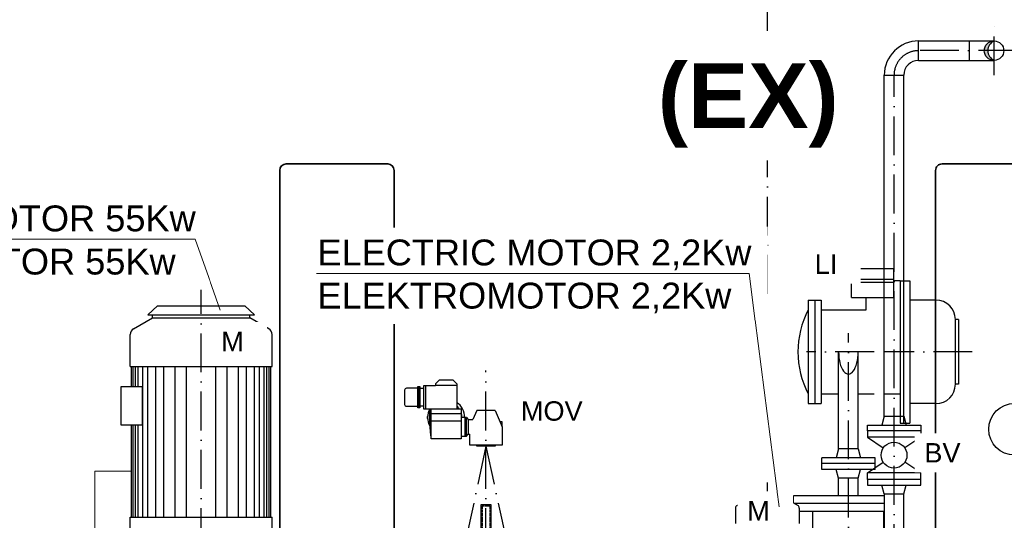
# Model space of a CAD drawing. Header units: millimetres. Extents: x 4747 to 1198744, y 17680 to 73179.
# Tile 277 of 377: x 66956 to 69999, y 52614 to 54161. Entities that reach past the tile are written whole.
import ezdxf

# ---------------------------------------------------------------- set-up
doc = ezdxf.new("R2010")
doc.units = ezdxf.units.MM
doc.linetypes.add('ACAD_ISO10W100', pattern=[18, 12, -3, 0, -3])
doc.linetypes.add('HIDDEN', pattern=[0.375, 0.25, -0.125])
doc.layers.add('Beschriftung', color=7, linetype='Continuous', lineweight=9)
doc.layers.add('Verz. Bandstahl 30x3_5mm auf Putz', color=1, linetype='GRENZE2', lineweight=18)
doc.styles.add('LBB3.5M1000', font='isocp.shx', dxfattribs={"height": 3.5})
doc.linetypes.add('GRENZE2', pattern='A,6.35,-2.54,[132,ltypeshp.shx,S=2.54,R=0,X=-2.54,Y=0],-2.54,25.4', length=36.83)

msp = doc.modelspace()

# ---------------------------------------------------------------- hatches: boundary and pattern name
h = msp.add_hatch(color=256)
h.dxf.hatch_style = 1
h.paths.add_polyline_path([(69967.09828, 54095.53512, 0.4142135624), (69936.94828, 54065.38512), (69948.06089, 54065.38512, -0.2892898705)])
h.paths.add_polyline_path([(69948.06089, 54065.38512), (69936.94828, 54065.38512, 0.4142135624), (69967.09828, 54035.23512, -0.2892898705)])

# ---------------------------------------------------------------- linework, layer by layer
at = {"linetype": 'ACAD_ISO10W100', "ltscale": 10}
for p, q in [((69266.8016, 54073.95774), (69266.8016, 54975.33037)), ((69967.09828, 53989.18757), (69967.09828, 54141.58268)), ((70038.69706, 54065.38512), (69734.09828, 54065.38512)), ((69658.09828, 51941.38512), (69658.09828, 53989.38512)), ((69266.8016, 53314.01668), (69266.8016, 53735.7496)), ((67517.09828, 50910.38512), (67517.09828, 53326.38512)), ((69517.09828, 51902.34068), (69517.09828, 53192.73921)), ((69596.24828, 53134.38512), (69387.17028, 53134.38512)), ((69899.95488, 53134.38512), (69629.94828, 53134.38512)), ((68397.09828, 50910.38512), (68397.09828, 53077.116)), ((68397.09828, 52843.38512), (68282.12668, 52310.88512)), ((68397.09828, 52843.38512), (68512.06988, 52310.88512)), ((69266.8016, 52515.38512), (69266.8016, 52730.97485))]:
    msp.add_line(p, q, dxfattribs=at)
at = {"linetype": 'Continuous', "ltscale": 10}
for p, q in [((69734.09828, 54035.23512), (69734.09828, 54095.53512)), ((69734.09828, 54095.53512), (69891.09828, 54095.53512)), ((69891.09828, 54035.23512), (69891.09828, 54095.53512)), ((69891.09828, 54095.53512), (69967.09828, 54095.53512)), ((69734.09828, 54035.23512), (69891.09828, 54035.23512)), ((69891.09828, 54035.23512), (69967.09828, 54035.23512)), ((69627.94828, 53989.38512), (69688.24828, 53989.38512)), ((69627.94828, 52935.38512), (69627.94828, 53989.38512)), ((69688.24828, 52935.38512), (69688.24828, 53989.38512)), ((69527.09828, 53392.38512), (69527.09828, 53359.38512)), ((69527.09828, 53392.38512), (69657.09828, 53392.38512)), ((69657.09828, 53302.38512), (69657.09828, 53392.38512)), ((69517.09828, 53359.38512), (69657.09828, 53359.38512)), ((69517.09828, 53359.38512), (69517.09828, 53349.38512)), ((69517.09828, 53349.38512), (69657.09828, 53349.38512)), ((69527.09828, 53302.38512), (69527.09828, 53349.38512)), ((69677.09828, 53354.38512), (69657.09828, 53354.38512)), ((69677.09828, 53354.38512), (69707.09828, 53354.38512)), ((69677.09828, 53354.38512), (69677.09828, 52914.38512)), ((69687.09828, 53354.38512), (69687.09828, 52914.38512)), ((69707.09828, 53354.38512), (69707.09828, 52914.38512)), ((67382.09828, 53276.38512), (67352.09828, 53249.38512)), ((67382.09828, 53276.38512), (67652.09828, 53276.38512)), ((67652.09828, 53276.38512), (67682.09828, 53249.38512)), ((69392.94828, 53294.38512), (69392.94828, 52974.38512)), ((69392.94828, 53294.38512), (69432.94828, 53294.38512)), ((69412.94828, 53294.38512), (69412.94828, 52974.38512)), ((69432.94828, 53294.38512), (69432.94828, 52974.38512)), ((69527.09828, 53302.38512), (69657.09828, 53302.38512)), ((69571.99128, 53264.38512), (69571.99128, 53302.38512)), ((69787.59828, 53294.38512), (69707.09828, 53294.38512)), ((67352.09828, 53249.38512), (67682.09828, 53249.38512)), ((67367.09828, 53239.38512), (67367.09828, 53249.38512)), ((67667.09828, 53239.38512), (67667.09828, 53249.38512)), ((69432.94828, 53264.38512), (69571.99128, 53264.38512)), ((67308.09828, 53205.32152), (67367.09828, 53239.38512)), ((67367.09828, 53239.38512), (67667.09828, 53239.38512)), ((67726.09828, 53205.32152), (67667.09828, 53239.38512)), ((69857.59828, 53234.38512), (69847.59828, 53234.38512)), ((69847.59828, 53034.38512), (69847.59828, 53234.38512)), ((69857.59828, 53234.38512), (69857.59828, 53034.38512)), ((67298.09828, 53089.38512), (67298.09828, 53188.00102)), ((67736.09828, 53089.38512), (67736.09828, 53188.00092)), ((69486.94828, 52834.38512), (69486.94828, 53134.38512)), ((69547.24828, 52834.38512), (69547.24828, 53134.38512)), ((67298.09828, 53089.38512), (67736.09828, 53089.38512)), ((67302.09828, 53027.50062), (67302.09828, 53089.38512)), ((67307.09828, 53027.50062), (67307.09828, 53089.38512)), ((67314.59828, 53027.50062), (67314.59828, 53089.38512)), ((67322.09828, 53027.50062), (67322.09828, 53089.38512)), ((67337.09828, 52623.38512), (67337.09828, 53089.38512)), ((67352.09828, 52623.38512), (67352.09828, 53089.38512)), ((67377.09828, 52623.38512), (67377.09828, 53089.38512)), ((67402.09828, 52623.38512), (67402.09828, 53089.38512)), ((67437.09828, 52623.38512), (67437.09828, 53089.38512)), ((67472.09828, 52623.38512), (67472.09828, 53089.38512)), ((67562.09828, 52623.38512), (67562.09828, 53089.38512)), ((67597.09828, 52623.38512), (67597.09828, 53089.38512)), ((67632.09828, 52623.38512), (67632.09828, 53089.38512)), ((67657.09828, 52623.38512), (67657.09828, 53089.38512)), ((67682.09828, 52623.38512), (67682.09828, 53089.38512)), ((67697.09828, 52623.38512), (67697.09828, 53089.38512)), ((67712.09828, 52623.38512), (67712.09828, 53089.38512)), ((67719.59828, 52623.38512), (67719.59828, 53089.38512)), ((67727.09828, 52623.38512), (67727.09828, 53089.38512)), ((67732.09828, 52623.38512), (67732.09828, 53089.38512)), ((69857.59828, 53034.38512), (69847.59828, 53034.38512)), ((69432.94828, 53004.38512), (69486.94828, 53004.38512)), ((69547.24828, 53004.38512), (69596.24828, 53004.38512)), ((69629.94828, 53004.38512), (69677.09828, 53004.38512)), ((69392.94828, 52974.38512), (69432.94828, 52974.38512)), ((69787.59828, 52974.38512), (69707.09828, 52974.38512)), ((69627.94828, 52935.38512), (69620.59828, 52908.38512)), ((69627.94828, 52935.38512), (69688.24828, 52935.38512)), ((69677.09828, 52914.38512), (69707.09828, 52914.38512)), ((69688.24828, 52935.38512), (69695.59828, 52908.38512)), ((67302.09828, 52623.38512), (67302.09828, 52907.68041)), ((67307.09828, 52623.38512), (67307.09828, 52907.68041)), ((67314.59828, 52623.38512), (67314.59828, 52907.68041)), ((67322.09828, 52623.38512), (67322.09828, 52907.68041)), ((69575.59828, 52890.38512), (69575.59828, 52870.38512)), ((69740.59828, 52890.38512), (69740.59828, 52870.38512)), ((69575.59828, 52870.38512), (69624.81628, 52837.57312)), ((69740.59828, 52870.38512), (69575.59828, 52870.38512)), ((69740.59828, 52870.38512), (69691.38028, 52837.57322)), ((69486.94828, 52834.38512), (69479.59828, 52807.38512)), ((69547.24828, 52834.38512), (69486.94828, 52834.38512)), ((69547.24828, 52834.38512), (69554.59828, 52807.38512)), ((69434.59828, 52771.38512), (69434.59828, 52807.38512)), ((69599.59828, 52807.38512), (69434.59828, 52807.38512)), ((69599.59828, 52789.38512), (69434.59828, 52789.38512)), ((69575.59828, 52760.38512), (69624.81628, 52793.19702)), ((69599.59828, 52771.38512), (69599.59828, 52807.38512)), ((69740.59828, 52760.38512), (69691.38028, 52793.19712)), ((69599.59828, 52771.38512), (69434.59828, 52771.38512)), ((69486.94828, 52744.38512), (69479.59828, 52771.38512)), ((69547.24828, 52744.38512), (69554.59828, 52771.38512)), ((69740.59828, 52760.38512), (69575.59828, 52760.38512)), ((69575.59828, 52740.38512), (69575.59828, 52760.38512)), ((69740.59828, 52740.38512), (69740.59828, 52760.38512)), ((69547.24828, 52744.38512), (69486.94828, 52744.38512)), ((69486.94828, 52689.38512), (69486.94828, 52744.38512)), ((69547.24828, 52689.38512), (69547.24828, 52744.38512)), ((69206.8016, 52699.38512), (69191.8016, 52684.38512)), ((69206.8016, 52699.38512), (69207.09928, 52699.38512)), ((69206.8016, 52699.38512), (69326.8016, 52699.38512)), ((69326.8016, 52699.38512), (69341.8016, 52684.38512)), ((69627.94828, 52695.38512), (69620.59828, 52722.38512)), ((69688.24828, 52695.38512), (69695.59828, 52722.38512)), ((69173.1914, 52659.98032), (69206.8016, 52679.38512)), ((69191.8016, 52684.38512), (69207.09928, 52684.38512)), ((69191.8016, 52684.38512), (69341.8016, 52684.38512)), ((69206.8016, 52679.38512), (69207.09928, 52679.38512)), ((69206.8016, 52679.38512), (69326.8016, 52679.38512)), ((69326.8016, 52684.38512), (69326.8016, 52679.38512)), ((69360.3016, 52660.04392), (69326.8016, 52679.38512)), ((69627.94828, 52689.38512), (69347.09828, 52689.38512)), ((69347.09828, 52667.66685), (69347.09828, 52689.38512)), ((69627.94828, 52695.38512), (69688.24828, 52695.38512)), ((69627.94828, 52695.38512), (69627.94828, 52321.38512)), ((69688.24828, 52321.38512), (69688.24828, 52695.38512)), ((68382.11188, 52562.38512), (68382.11188, 52662.38512)), ((68382.11188, 52662.38512), (68412.11188, 52662.38512)), ((68412.11188, 52662.38512), (68412.11188, 52562.38512)), ((69168.3016, 52651.38362), (69168.3016, 52604.38512)), ((69627.94828, 52665.38512), (69351.05035, 52665.38512)), ((69365.3016, 52651.38372), (69365.3016, 52604.38512)), ((69627.94828, 52641.38512), (69365.3016, 52641.38512)), ((69407.54828, 52507.12292), (69407.54828, 52641.38512)), ((69626.64828, 52339.53512), (69626.64828, 52641.38512)), ((67298.09828, 52558.38512), (67298.09828, 52623.38512)), ((67298.09828, 52623.38512), (67736.09828, 52623.38512)), ((67736.09828, 52558.38512), (67736.09828, 52623.38512))]:
    msp.add_line(p, q, dxfattribs=at)
at = {"lineweight": 35}
for p, q in [((67779.85172, 53715.38512), (68093.34551, 53715.38512)), ((67759.85172, 51912.38512), (67759.85172, 53695.38512))]:
    msp.add_line(p, q, dxfattribs=at)
for p, q in [((68240.94572, 53035.3525), (68252.40645, 53046.81324)), ((68240.94572, 53035.3525), (68240.94572, 53029.62213)), ((68295.38423, 53046.81324), (68252.40645, 53046.81324)), ((68306.84496, 53035.3525), (68295.38423, 53046.81324)), ((68306.84496, 53035.3525), (68306.84496, 52958.65572)), ((68189.83712, 53027.08855), (68189.83712, 52961.1893)), ((68240.94572, 53029.62213), (68204.11431, 53029.62213)), ((68204.11431, 53029.62213), (68204.11431, 52958.65572)), ((68209.84468, 53029.62213), (68209.84468, 52958.65572)), ((68240.94572, 53031.13678), (68306.84496, 53031.13678)), ((68204.11431, 52958.65572), (68320.54419, 52958.65572)), ((68321.23596, 52943.09355), (68226.55472, 52943.09355)), ((68368.44644, 52953.40822), (68356.72522, 52925.90244)), ((68425.75013, 52953.40822), (68368.44644, 52953.40822)), ((68425.75013, 52953.40822), (68447.23901, 52902.98097)), ((68321.23596, 52920.17207), (68226.55472, 52920.17207)), ((68333.08817, 52874.32912), (68333.08817, 52931.63281)), ((68336.86774, 52931.63281), (68342.5981, 52925.90244)), ((68342.5981, 52925.90244), (68342.5981, 52880.05949)), ((68342.5981, 52925.90244), (68356.72522, 52925.90244)), ((68447.23901, 52918.13315), (68440.78212, 52918.13315)), ((68447.23901, 52902.98097), (68447.23901, 52918.13315)), ((68336.86774, 52874.32912), (68342.5981, 52880.05949)), ((68342.5981, 52880.05949), (68346.95755, 52880.05949))]:
    msp.add_line(p, q)
at = {"linetype": 'HIDDEN', "ltscale": 10}
for p, q in [((68385.61188, 52658.88512), (68385.61188, 52562.38512)), ((68385.61188, 52658.88512), (68408.61188, 52658.88512)), ((68408.61188, 52658.88512), (68408.61188, 52562.38512))]:
    msp.add_line(p, q, dxfattribs=at)
at = {"lineweight": 35}
msp.add_lwpolyline([(69786.43707, 52866.97219), (69786.43707, 53695.38512, -0.4142135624), (69806.43707, 53715.38512), (70715.59929, 53715.38512, -0.4142135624), (70735.59929, 53695.38512), (70735.59929, 51912.38512, 0.4142135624), (70755.59929, 51892.38512), (70867.09828, 51892.38512)], format="xyb", dxfattribs=at)
at = {"linetype": 'Continuous', "ltscale": 10}
for points in [[(67269.82775, 53027.50062), (67334.36881, 53027.50062), (67334.36881, 52907.68041), (67269.82775, 52907.68041)], [(69575.59828, 52908.38512), (69740.59828, 52908.38512), (69740.59828, 52890.38512), (69575.59828, 52890.38512)], [(69575.59828, 52722.38512), (69740.59828, 52722.38512), (69740.59828, 52740.38512), (69575.59828, 52740.38512)]]:
    msp.add_lwpolyline(points, close=True, dxfattribs=at)
msp.add_lwpolyline([(68186.97193, 53021.87214), (68151.4421, 53021.87214, 0.4142135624), (68145.71173, 53016.14177), (68145.71173, 52972.13608, 0.4142135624), (68151.4421, 52966.40571), (68186.97193, 52966.40571)], format="xyb", close=True)
for points in [[(68192.7023, 52961.1893), (68186.97193, 52961.1893), (68186.97193, 53027.08855), (68192.7023, 53027.08855)], [(68204.11431, 52966.40571), (68192.7023, 52966.40571), (68192.7023, 53021.87214), (68204.11431, 53021.87214)], [(68425.75013, 52843.38512), (68368.44644, 52843.38512), (68368.44644, 52845.67727), (68425.75013, 52845.67727)]]:
    msp.add_lwpolyline(points, close=True)
for points in [[(68320.54419, 52958.65572), (68320.54419, 52865.73356), (68227.24649, 52865.73356), (68227.24649, 52958.65572)], [(68320.54419, 52874.32912), (68336.86774, 52874.32912), (68336.86774, 52931.63281), (68320.54419, 52931.63281)], [(68447.23901, 52902.98097), (68447.23901, 52845.67727), (68346.95755, 52845.67727), (68346.95755, 52880.05949)]]:
    msp.add_lwpolyline(points)
for centre, radius in [((69967.09828, 54065.38512), 30.15), ((69658.09828, 52815.38512), 40)]:
    msp.add_circle(centre, radius, dxfattribs=at)
at = {"linetype": 'Continuous', "lineweight": -2, "ltscale": 10}
msp.add_circle((70030.59828, 52895.38492), 79.9998, dxfattribs=at)
at = {"linetype": 'Continuous', "ltscale": 10}
for centre, radius, start, end in [((69734.09828, 53989.38512), 106.15, 90, 180), ((69981.45424, 54065.38512), 33.39336, 115.46151669, 244.53848331), ((69734.09828, 53989.38512), 45.85, 90, 180), ((69787.59828, 53234.38512), 60, 0, 90), ((69642.27643, 53134.38512), 281.18415, 152.46240833, 207.53759067), ((67318.09828, 53188.00101), 20, 120.00013056, 180), ((67716.09828, 53188.00097), 20, 0, 60.00002222), ((69787.59828, 53034.38512), 60, 270, 0), ((69178.3016, 52651.38367), 10, 119.999925, 180), ((69355.3016, 52651.38369), 10, 0, 59.99994722)]:
    msp.add_arc(centre, radius, start, end, dxfattribs=at)
at = {"linetype": 'ACAD_ISO10W100', "ltscale": 10}
msp.add_arc((69734.09828, 53989.38512), 76, 90, 180, dxfattribs=at)
at = {"lineweight": 35}
for centre, start, end in [((67779.85172, 53695.38512), 90, 180), ((68093.34551, 53695.38512), 0, 90)]:
    msp.add_arc(centre, 20, start, end, dxfattribs=at)
for centre, radius, start, end in [((68273.89534, 52931.63281), 57.30369, 0, 54.9003678), ((68273.89534, 52931.63281), 57.30369, 151.86350906, 207.83051684), ((68675.60616, 52931.63281), 453.17668, 176.58142676, 188.36138332), ((68273.89534, 52931.63281), 48.70814, 33.69642193, 47.4315458), ((68273.89534, 52931.63281), 48.70814, 0, 16.72006565), ((68220.88942, 52931.63281), 5.73037, 136.58138072, 223.41861928)]:
    msp.add_arc(centre, radius, start, end)
at = {"linetype": 'Continuous', "ltscale": 10}
msp.add_ellipse((69517.09828, 53134.38512), major_axis=(0, -68.35341), ratio=0.4410899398, start_param=4.7123889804, end_param=7.853981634, dxfattribs=at)
at = {"layer": 'Verz. Bandstahl 30x3_5mm auf Putz', "ltscale": 2}
for q in [(67301.16089, 52765.53277), (67187.96776, 51994.38512)]:
    msp.add_line((67187.96776, 52765.53277), q, dxfattribs=at)
at = {"layer": 'Verz. Bandstahl 30x3_5mm auf Putz'}
msp.add_line((67301.16089, 52780.53277), (67301.16089, 52750.53277), dxfattribs=at)

# ---------------------------------------------------------------- texts
at = {"layer": 'Beschriftung', "insert": (68504.91223, 52981.76872), "char_height": 60, "width": 111.9584505, "attachment_point": 1, "style": 'LBB3.5M1000', "bg_fill": 2}
msp.add_mtext('{\\fArial|b0|i0|c0|p34;MOV}', dxfattribs=at)

# ---------------------------------------------------------------- next in the draw order: texts
at = {"insert": (68891.93878, 54026.37929), "char_height": 200, "width": 602.3620889, "attachment_point": 1, "style": 'LBB3.5M1000', "bg_fill": 2}
msp.add_mtext('\\pi36.311;{\\fArial|b1|i0|c0|p34;(EX)}', dxfattribs=at)
at = {"layer": 'Beschriftung', "attachment_point": 1, "style": 'LBB3.5M1000', "bg_fill": 2}
for s, insert, char_height, width in [('{\\fArial|b0|i0|c0|p34;ELECTRIC MOTOR 55Kw\\PELEKTROMOTOR 55Kw}', (66190.07126, 53586.92262), 80, 1314.0157142), ('{\\fArial|b0|i0|c0|p34;\\C256;ELECTRIC MOTOR 2,2Kw\\PELEKTROMOTOR 2,2Kw}', (67876.27503, 53481.68938), 80, 1351.7429922), ('{\\fArial|b0|i0|c0|p34;\\C256;LI}', (69413.01173, 53435.41281), 60, 111.9584505), ('{\\fArial|b0|i0|c0|p34;\\C256;M}', (67578.81593, 53196.48568), 60, 111.9584505), ('{\\fArial|b0|i0|c0|p34;\\C256;M}', (69204.38253, 52673.17191), 60, 111.9584505)]:
    msp.add_mtext(s, dxfattribs=dict(at, insert=insert, char_height=char_height, width=width))

# ---------------------------------------------------------------- next in the draw order: linework, layer by layer
at = {"lineweight": 35}
for p, q in [((68113.34551, 53695.38512), (68113.34551, 53519.00768)), ((68113.34551, 53219.79931), (68113.34551, 52203.38512))]:
    msp.add_line(p, q, dxfattribs=at)
msp.add_lwpolyline([(68567.09828, 52183.38512), (69766.43707, 52183.38512, 0.4142135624), (69786.43707, 52203.38512), (69786.43707, 52779.45312)], format="xyb", dxfattribs=at)
at = {"layer": 'Beschriftung'}
for p, q in [((66174.9577, 53483.05486), (67497.98723, 53483.05486)), ((67497.98723, 53483.05486), (67575.93756, 53263.24741)), ((67873.65846, 53376.58799), (69210.50729, 53376.58799)), ((69210.50729, 53376.58799), (69303.32661, 52655.43907))]:
    msp.add_line(p, q, dxfattribs=at)

# ---------------------------------------------------------------- next in the draw order: texts
at = {"layer": 'Beschriftung', "insert": (69751.74556, 52852.57584), "char_height": 60, "width": 111.9584505, "attachment_point": 1, "style": 'LBB3.5M1000', "bg_fill": 2}
msp.add_mtext('{\\fArial|b0|i0|c0|p34;\\C256;BV}', dxfattribs=at)

doc.saveas('drawing.dxf')
